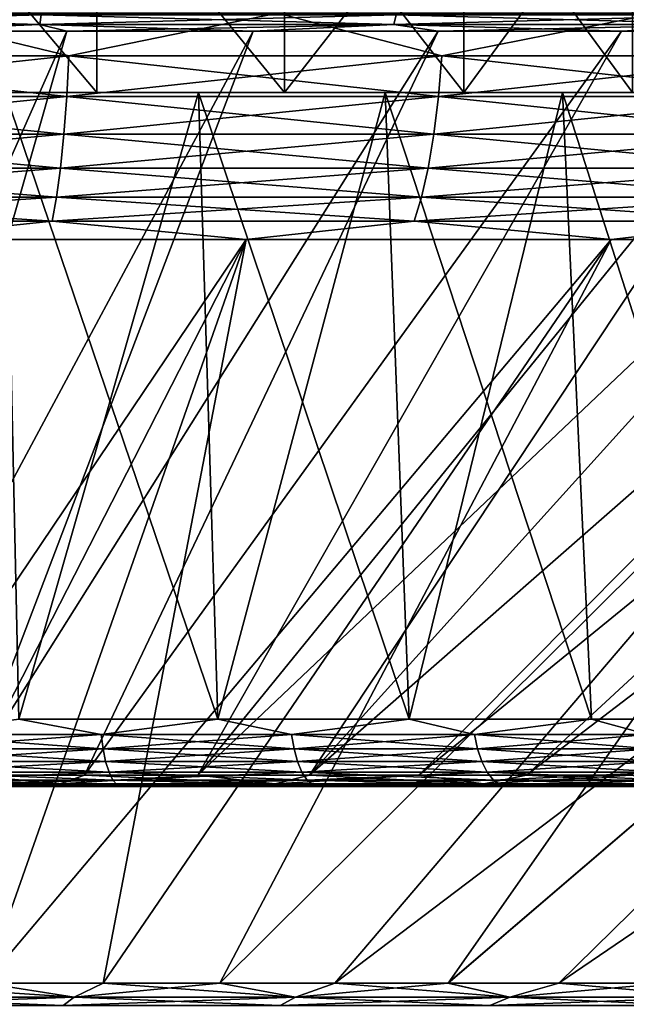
# Model space of a CAD drawing. Header units: metres. Extents: x -109 to 109, y -78 to 121.
# Tile 338 of 656: x -73 to -68.9, y 109.85 to 116.52. Entities that reach past the tile are written whole.
import ezdxf

# ---------------------------------------------------------------- set-up
doc = ezdxf.new("R2010")
doc.units = ezdxf.units.M
doc.layers.add('solid_508554_SW0001', color=7, linetype='CONTINUOUS')

msp = doc.modelspace()

# ---------------------------------------------------------------- linework, layer by layer
at = {"layer": 'solid_508554_SW0001'}
for points in [[(-73.797295, 117.584129, -44.71595), (-72.482727, 117.584129, -44.363716), (-73.797173, 116.025627, -44.715923)], [(-73.797295, 117.584129, -19.28405), (-73.797173, 116.025627, -19.284077), (-72.482788, 116.025627, -19.636263)], [(-72.482719, 117.584129, -19.636284), (-73.797295, 117.584129, -19.28405), (-72.482788, 116.025627, -19.636263)], [(-72.482727, 117.584129, -44.363716), (-72.482788, 116.025627, -44.363735), (-73.797173, 116.025627, -44.715923)], [(-72.482727, 117.584129, -44.363716), (-71.212418, 116.025627, -43.876087), (-72.482788, 116.025627, -44.363735)], [(-72.482719, 117.584129, -19.636284), (-72.482788, 116.025627, -19.636263), (-71.212418, 116.025627, -20.123913)], [(-72.482727, 117.584129, -44.363716), (-71.212265, 117.584129, -43.876022), (-71.212418, 116.025627, -43.876087)], [(-71.212265, 117.584129, -20.12398), (-72.482719, 117.584129, -19.636284), (-71.212418, 116.025627, -20.123913)], [(-70.000084, 117.584129, -43.258381), (-69.999985, 116.025627, -43.25832), (-71.212418, 116.025627, -43.876087)], [(-71.212265, 117.584129, -43.876022), (-70.000084, 117.584129, -43.258381), (-71.212418, 116.025627, -43.876087)], [(-71.212265, 117.584129, -20.12398), (-71.212418, 116.025627, -20.123913), (-69.999985, 116.025627, -20.74168)], [(-70.000084, 117.584129, -20.741621), (-71.212265, 117.584129, -20.12398), (-69.999985, 116.025627, -20.74168)], [(-70.000084, 117.584129, -43.258381), (-68.858788, 117.584129, -42.51722), (-69.999985, 116.025627, -43.25832)], [(-70.000084, 117.584129, -20.741621), (-69.999985, 116.025627, -20.74168), (-68.858772, 116.025627, -21.482794)], [(-68.858788, 117.584129, -21.482782), (-70.000084, 117.584129, -20.741621), (-68.858772, 116.025627, -21.482794)], [(-68.858788, 117.584129, -42.51722), (-68.858772, 116.025627, -42.517204), (-69.999985, 116.025627, -43.25832)], [(-75.287071, 116.486053, -1.901393), (-75.283745, 116.550484, -1.819015), (-72.859131, 116.550484, -2.01475)], [(-72.869072, 116.486053, -2.096594), (-75.287071, 116.486053, -1.901393), (-72.859131, 116.550484, -2.01475)], [(-75.287071, 116.486053, -62.098606), (-72.869072, 116.486053, -61.903408), (-75.283745, 116.550484, -62.180984)], [(-72.869072, 116.486053, -61.903408), (-72.859131, 116.550484, -61.985249), (-75.283745, 116.550484, -62.180984)], [(-75.221382, 116.274529, -63.728657), (-73.871689, 116.562782, -63.718987), (-72.672432, 116.274529, -63.522884)], [(-72.672432, 116.274529, -0.477117), (-73.871689, 116.562782, -0.281015), (-75.221382, 116.274529, -0.271345)], [(-72.672432, 116.274529, -63.522884), (-73.871689, 116.562782, -63.718987), (-71.261337, 116.562782, -63.393604)], [(-72.672432, 116.274529, -0.477117), (-71.261337, 116.562782, -0.606395), (-73.871689, 116.562782, -0.281015)], [(-72.869072, 116.486053, -2.096594), (-72.859131, 116.550484, -2.01475), (-70.45813, 116.550484, -2.404951)], [(-70.474617, 116.486053, -2.48573), (-72.869072, 116.486053, -2.096594), (-70.45813, 116.550484, -2.404951)], [(-72.869072, 116.486053, -61.903408), (-70.474617, 116.486053, -61.514271), (-72.859131, 116.550484, -61.985249)], [(-70.474617, 116.486053, -61.514271), (-70.45813, 116.550484, -61.595051), (-72.859131, 116.550484, -61.985249)], [(-72.672432, 116.274529, -63.522884), (-71.261337, 116.562782, -63.393604), (-70.1483, 116.274529, -63.112671)], [(-70.1483, 116.274529, -0.887328), (-71.261337, 116.562782, -0.606395), (-72.672432, 116.274529, -0.477117)], [(-70.1483, 116.274529, -63.112671), (-71.261337, 116.562782, -63.393604), (-68.686768, 116.562782, -62.853775)], [(-70.1483, 116.274529, -0.887328), (-68.686768, 116.562782, -1.146226), (-71.261337, 116.562782, -0.606395)], [(-70.474617, 116.486053, -2.48573), (-70.45813, 116.550484, -2.404951), (-68.096306, 116.550484, -2.987087)], [(-68.119247, 116.486053, -3.066277), (-70.474617, 116.486053, -2.48573), (-68.096306, 116.550484, -2.987087)], [(-70.474617, 116.486053, -61.514271), (-68.119247, 116.486053, -60.933723), (-70.45813, 116.550484, -61.595051)], [(-68.119247, 116.486053, -60.933723), (-68.096306, 116.550484, -61.012913), (-70.45813, 116.550484, -61.595051)], [(-70.1483, 116.274529, -63.112671), (-68.686768, 116.562782, -62.853775), (-67.665367, 116.274529, -62.500683)], [(-67.665367, 116.274529, -1.499316), (-68.686768, 116.562782, -1.146226), (-70.1483, 116.274529, -0.887328)], [(-75.287071, 116.486053, -62.098606), (-73.953346, 116.440231, -61.920906), (-72.869072, 116.486053, -61.903408)], [(-72.869072, 116.486053, -2.096594), (-75.225533, 116.440231, -1.997969), (-75.287071, 116.486053, -1.901393)], [(-72.869072, 116.486053, -2.096594), (-73.953362, 116.440231, -2.079092), (-75.225533, 116.440231, -1.997969)], [(-72.869072, 116.486053, -2.096594), (-72.685776, 116.440231, -2.214134), (-73.953362, 116.440231, -2.079092)], [(-72.869072, 116.486053, -61.903408), (-73.953346, 116.440231, -61.920906), (-72.68576, 116.440231, -61.785866)], [(-72.869072, 116.486053, -61.903408), (-72.68576, 116.440231, -61.785866), (-71.425056, 116.440231, -61.597145)], [(-72.869072, 116.486053, -61.903408), (-71.425056, 116.440231, -61.597145), (-70.474617, 116.486053, -61.514271)], [(-70.474617, 116.486053, -2.48573), (-72.685776, 116.440231, -2.214134), (-72.869072, 116.486053, -2.096594)], [(-70.474617, 116.486053, -2.48573), (-71.425072, 116.440231, -2.402851), (-72.685776, 116.440231, -2.214134)], [(-70.474617, 116.486053, -2.48573), (-70.173508, 116.440231, -2.644905), (-71.425072, 116.440231, -2.402851)], [(-70.474617, 116.486053, -61.514271), (-71.425056, 116.440231, -61.597145), (-70.173492, 116.440231, -61.355091)], [(-70.474617, 116.486053, -61.514271), (-70.173492, 116.440231, -61.355091), (-68.933334, 116.440231, -61.060139)], [(-70.474617, 116.486053, -61.514271), (-68.933334, 116.440231, -61.060139), (-68.119247, 116.486053, -60.933723)], [(-68.119247, 116.486053, -3.066277), (-70.173508, 116.440231, -2.644905), (-70.474617, 116.486053, -2.48573)], [(-68.119247, 116.486053, -3.066277), (-68.933342, 116.440231, -2.93986), (-70.173508, 116.440231, -2.644905)], [(-68.119247, 116.486053, -3.066277), (-67.70681, 116.440231, -3.287183), (-68.933342, 116.440231, -2.93986)], [(-68.119247, 116.486053, -60.933723), (-68.933334, 116.440231, -61.060139), (-67.706802, 116.440231, -60.712814)], [(-72.68576, 116.440231, -61.785866), (-74.912888, 111.404022, -48.11425), (-74.124107, 111.404022, -48.016964)], [(-72.68576, 116.440231, -61.785866), (-73.953346, 116.440231, -61.920906), (-74.912888, 111.404022, -48.11425)], [(-72.685776, 116.440231, -2.214134), (-74.124107, 111.404022, -15.983038), (-74.912888, 111.404022, -15.885752)], [(-73.953362, 116.440231, -2.079092), (-72.685776, 116.440231, -2.214134), (-74.912888, 111.404022, -15.885752)], [(-71.425056, 116.440231, -61.597145), (-74.124107, 111.404022, -48.016964), (-73.341057, 111.404022, -47.881088)], [(-71.425056, 116.440231, -61.597145), (-72.68576, 116.440231, -61.785866), (-74.124107, 111.404022, -48.016964)], [(-71.425072, 116.440231, -2.402851), (-73.341057, 111.404022, -16.11891), (-74.124107, 111.404022, -15.983038)], [(-72.685776, 116.440231, -2.214134), (-71.425072, 116.440231, -2.402851), (-74.124107, 111.404022, -15.983038)], [(-70.173492, 116.440231, -61.355091), (-73.341057, 111.404022, -47.881088), (-72.565613, 111.404022, -47.706959)], [(-70.173492, 116.440231, -61.355091), (-71.425056, 116.440231, -61.597145), (-73.341057, 111.404022, -47.881088)], [(-70.173508, 116.440231, -2.644905), (-72.565613, 111.404022, -16.293041), (-73.341057, 111.404022, -16.11891)], [(-71.425072, 116.440231, -2.402851), (-70.173508, 116.440231, -2.644905), (-73.341057, 111.404022, -16.11891)], [(-68.933334, 116.440231, -61.060139), (-72.565613, 111.404022, -47.706959), (-71.799652, 111.404022, -47.494987)], [(-68.933334, 116.440231, -61.060139), (-70.173492, 116.440231, -61.355091), (-72.565613, 111.404022, -47.706959)], [(-68.933342, 116.440231, -2.93986), (-71.799652, 111.404022, -16.505011), (-72.565613, 111.404022, -16.293041)], [(-70.173508, 116.440231, -2.644905), (-68.933342, 116.440231, -2.93986), (-72.565613, 111.404022, -16.293041)], [(-67.706802, 116.440231, -60.712814), (-71.799652, 111.404022, -47.494987), (-71.045013, 111.404022, -47.245689)], [(-67.706802, 116.440231, -60.712814), (-68.933334, 116.440231, -61.060139), (-71.799652, 111.404022, -47.494987)], [(-66.496124, 116.440231, -3.686248), (-71.045013, 111.404022, -16.754309), (-71.799652, 111.404022, -16.505011)], [(-67.70681, 116.440231, -3.287183), (-66.496124, 116.440231, -3.686248), (-71.799652, 111.404022, -16.505011)], [(-68.933342, 116.440231, -2.93986), (-67.70681, 116.440231, -3.287183), (-71.799652, 111.404022, -16.505011)], [(-65.303452, 116.440231, -59.863659), (-71.045013, 111.404022, -47.245689), (-70.303513, 111.404022, -46.959663)], [(-66.496117, 116.440231, -60.313751), (-67.706802, 116.440231, -60.712814), (-71.045013, 111.404022, -47.245689)], [(-65.303452, 116.440231, -59.863659), (-66.496117, 116.440231, -60.313751), (-71.045013, 111.404022, -47.245689)], [(-65.303467, 116.440231, -4.136335), (-70.30352, 111.404022, -17.040337), (-71.045013, 111.404022, -16.754309)], [(-66.496124, 116.440231, -3.686248), (-65.303467, 116.440231, -4.136335), (-71.045013, 111.404022, -16.754309)], [(-64.130997, 116.440231, -4.636634), (-69.576942, 111.404022, -17.362404), (-70.30352, 111.404022, -17.040337)], [(-65.303467, 116.440231, -4.136335), (-64.130997, 116.440231, -4.636634), (-70.30352, 111.404022, -17.040337)], [(-64.130966, 116.440231, -59.363354), (-70.303513, 111.404022, -46.959663), (-69.576942, 111.404022, -46.637596)], [(-64.130966, 116.440231, -59.363354), (-65.303452, 116.440231, -59.863659), (-70.303513, 111.404022, -46.959663)], [(-62.980778, 116.440231, -58.81374), (-69.576942, 111.404022, -46.637596), (-68.867043, 111.404022, -46.280262)], [(-62.980778, 116.440231, -58.81374), (-64.130966, 116.440231, -59.363354), (-69.576942, 111.404022, -46.637596)], [(-62.980804, 116.440231, -5.186244), (-68.867043, 111.404022, -17.719736), (-69.576942, 111.404022, -17.362404)], [(-64.130997, 116.440231, -4.636634), (-62.980804, 116.440231, -5.186244), (-69.576942, 111.404022, -17.362404)], [(-75.221382, 116.274529, -0.271345), (-75.226051, 115.998726, -0.387292), (-72.686417, 115.998726, -0.592312)], [(-72.672432, 116.274529, -63.522884), (-72.686417, 115.998726, -63.407688), (-75.226051, 115.998726, -63.612709)], [(-75.221382, 116.274529, -63.728657), (-72.672432, 116.274529, -63.522884), (-75.226051, 115.998726, -63.612709)], [(-72.672432, 116.274529, -0.477117), (-75.221382, 116.274529, -0.271345), (-72.686417, 115.998726, -0.592312)], [(-72.672432, 116.274529, -0.477117), (-72.686417, 115.998726, -0.592312), (-70.171516, 115.998726, -1.001024)], [(-70.1483, 116.274529, -63.112671), (-70.171516, 115.998726, -62.998978), (-72.686417, 115.998726, -63.407688)], [(-72.672432, 116.274529, -63.522884), (-70.1483, 116.274529, -63.112671), (-72.686417, 115.998726, -63.407688)], [(-70.1483, 116.274529, -0.887328), (-72.672432, 116.274529, -0.477117), (-70.171516, 115.998726, -1.001024)], [(-70.1483, 116.274529, -0.887328), (-70.171516, 115.998726, -1.001024), (-67.697655, 115.998726, -1.610776)], [(-67.665367, 116.274529, -62.500683), (-67.697655, 115.998726, -62.389225), (-70.171516, 115.998726, -62.998978)], [(-70.1483, 116.274529, -63.112671), (-67.665367, 116.274529, -62.500683), (-70.171516, 115.998726, -62.998978)], [(-67.665367, 116.274529, -1.499316), (-70.1483, 116.274529, -0.887328), (-67.697655, 115.998726, -1.610776)], [(-75.226051, 115.998726, -0.387292), (-75.23233, 115.743324, -0.543055), (-72.705208, 115.743324, -0.747065)], [(-72.686417, 115.998726, -63.407688), (-72.705208, 115.743324, -63.252934), (-75.23233, 115.743324, -63.456944)], [(-75.226051, 115.998726, -63.612709), (-72.686417, 115.998726, -63.407688), (-75.23233, 115.743324, -63.456944)], [(-72.686417, 115.998726, -0.592312), (-75.226051, 115.998726, -0.387292), (-72.705208, 115.743324, -0.747065)], [(-71.794067, 116.025627, -19.293442), (-73.797173, 116.025627, -19.284077), (-75.141151, 116.025627, -19.071213)], [(-73.103554, 116.025627, -18.882582), (-71.794067, 116.025627, -19.293442), (-75.141151, 116.025627, -19.071213)], [(-71.794067, 116.025627, -44.706558), (-73.797173, 116.025627, -44.715923), (-72.482788, 116.025627, -44.363735)], [(-71.794067, 116.025627, -44.706558), (-73.103554, 116.025627, -45.11742), (-73.797173, 116.025627, -44.715923)], [(-71.794067, 116.025627, -19.293442), (-72.482788, 116.025627, -19.636263), (-73.797173, 116.025627, -19.284077)], [(-71.66507, 111.782051, -18.945305), (-71.794067, 116.025627, -19.293442), (-73.103554, 116.025627, -18.882582)], [(-73.010597, 111.782051, -18.523142), (-71.66507, 111.782051, -18.945305), (-73.103554, 116.025627, -18.882582)], [(-73.010597, 111.782051, -45.476856), (-73.103554, 116.025627, -45.11742), (-71.794067, 116.025627, -44.706558)], [(-71.66507, 111.782051, -45.054695), (-73.010597, 111.782051, -45.476856), (-71.794067, 116.025627, -44.706558)], [(-72.686417, 115.998726, -0.592312), (-72.705208, 115.743324, -0.747065), (-70.202698, 115.743324, -1.153763)], [(-70.171516, 115.998726, -62.998978), (-70.202698, 115.743324, -62.846237), (-72.705208, 115.743324, -63.252934)], [(-72.686417, 115.998726, -63.407688), (-70.171516, 115.998726, -62.998978), (-72.705208, 115.743324, -63.252934)], [(-70.171516, 115.998726, -1.001024), (-72.686417, 115.998726, -0.592312), (-70.202698, 115.743324, -1.153763)], [(-70.532791, 116.025627, -44.165314), (-72.482788, 116.025627, -44.363735), (-71.212418, 116.025627, -43.876087)], [(-70.532791, 116.025627, -44.165314), (-71.794067, 116.025627, -44.706558), (-72.482788, 116.025627, -44.363735)], [(-70.532791, 116.025627, -19.834686), (-71.212418, 116.025627, -20.123913), (-72.482788, 116.025627, -19.636263)], [(-71.794067, 116.025627, -19.293442), (-70.532791, 116.025627, -19.834686), (-72.482788, 116.025627, -19.636263)], [(-70.369156, 111.782051, -19.501425), (-70.532791, 116.025627, -19.834686), (-71.794067, 116.025627, -19.293442)], [(-71.66507, 111.782051, -18.945305), (-70.369156, 111.782051, -19.501425), (-71.794067, 116.025627, -19.293442)], [(-71.66507, 111.782051, -45.054695), (-71.794067, 116.025627, -44.706558), (-70.532791, 116.025627, -44.165314)], [(-70.369156, 111.782051, -44.498573), (-71.66507, 111.782051, -45.054695), (-70.532791, 116.025627, -44.165314)], [(-69.332489, 116.025627, -43.4991), (-71.212418, 116.025627, -43.876087), (-69.999985, 116.025627, -43.25832)], [(-69.332489, 116.025627, -43.4991), (-70.532791, 116.025627, -44.165314), (-71.212418, 116.025627, -43.876087)], [(-69.332489, 116.025627, -20.500898), (-69.999985, 116.025627, -20.74168), (-71.212418, 116.025627, -20.123913)], [(-70.532791, 116.025627, -19.834686), (-69.332489, 116.025627, -20.500898), (-71.212418, 116.025627, -20.123913)], [(-69.136154, 111.782051, -20.185799), (-69.332489, 116.025627, -20.500898), (-70.532791, 116.025627, -19.834686)], [(-70.369156, 111.782051, -19.501425), (-69.136154, 111.782051, -20.185799), (-70.532791, 116.025627, -19.834686)], [(-70.369156, 111.782051, -44.498573), (-70.532791, 116.025627, -44.165314), (-69.332489, 116.025627, -43.4991)], [(-69.136154, 111.782051, -43.814201), (-70.369156, 111.782051, -44.498573), (-69.332489, 116.025627, -43.4991)], [(-70.171516, 115.998726, -1.001024), (-70.202698, 115.743324, -1.153763), (-67.741028, 115.743324, -1.76051)], [(-67.697655, 115.998726, -62.389225), (-67.741028, 115.743324, -62.239491), (-70.202698, 115.743324, -62.846237)], [(-70.171516, 115.998726, -62.998978), (-67.697655, 115.998726, -62.389225), (-70.202698, 115.743324, -62.846237)], [(-67.697655, 115.998726, -1.610776), (-70.171516, 115.998726, -1.001024), (-67.741028, 115.743324, -1.76051)], [(-68.205917, 116.025627, -42.71497), (-69.999985, 116.025627, -43.25832), (-68.858772, 116.025627, -42.517204)], [(-68.205917, 116.025627, -42.71497), (-69.332489, 116.025627, -43.4991), (-69.999985, 116.025627, -43.25832)], [(-68.205917, 116.025627, -21.285028), (-68.858772, 116.025627, -21.482794), (-69.999985, 116.025627, -20.74168)], [(-69.332489, 116.025627, -20.500898), (-68.205917, 116.025627, -21.285028), (-69.999985, 116.025627, -20.74168)], [(-67.978706, 111.782051, -20.991402), (-68.205917, 116.025627, -21.285028), (-69.332489, 116.025627, -20.500898)], [(-69.136154, 111.782051, -20.185799), (-67.978706, 111.782051, -20.991402), (-69.332489, 116.025627, -20.500898)], [(-67.978706, 111.782051, -43.008598), (-69.332489, 116.025627, -43.4991), (-68.205917, 116.025627, -42.71497)], [(-67.978706, 111.782051, -43.008598), (-69.136154, 111.782051, -43.814201), (-69.332489, 116.025627, -43.4991)], [(-75.23233, 115.743324, -0.543055), (-75.240067, 115.514038, -0.735147), (-72.728378, 115.514038, -0.937912)], [(-72.705208, 115.743324, -63.252934), (-72.728378, 115.514038, -63.062088), (-75.240067, 115.514038, -63.264854)], [(-75.23233, 115.743324, -63.456944), (-72.705208, 115.743324, -63.252934), (-75.240067, 115.514038, -63.264854)], [(-72.705208, 115.743324, -0.747065), (-75.23233, 115.743324, -0.543055), (-72.728378, 115.514038, -0.937912)], [(-72.705208, 115.743324, -0.747065), (-72.728378, 115.514038, -0.937912), (-70.24115, 115.514038, -1.342126)], [(-70.202698, 115.743324, -62.846237), (-70.24115, 115.514038, -62.657875), (-72.728378, 115.514038, -63.062088)], [(-72.705208, 115.743324, -63.252934), (-70.202698, 115.743324, -62.846237), (-72.728378, 115.514038, -63.062088)], [(-70.202698, 115.743324, -1.153763), (-72.705208, 115.743324, -0.747065), (-70.24115, 115.514038, -1.342126)], [(-70.202698, 115.743324, -1.153763), (-70.24115, 115.514038, -1.342126), (-67.79451, 115.514038, -1.945168)], [(-67.741028, 115.743324, -62.239491), (-67.79451, 115.514038, -62.054832), (-70.24115, 115.514038, -62.657875)], [(-70.202698, 115.743324, -62.846237), (-67.741028, 115.743324, -62.239491), (-70.24115, 115.514038, -62.657875)], [(-67.741028, 115.743324, -1.76051), (-70.202698, 115.743324, -1.153763), (-67.79451, 115.514038, -1.945168)], [(-75.240067, 115.514038, -0.735147), (-75.2491, 115.315994, -0.95927), (-72.755417, 115.315994, -1.160581)], [(-72.728378, 115.514038, -63.062088), (-72.755417, 115.315994, -62.83942), (-75.2491, 115.315994, -63.04073)], [(-75.240067, 115.514038, -63.264854), (-72.728378, 115.514038, -63.062088), (-75.2491, 115.315994, -63.04073)], [(-72.728378, 115.514038, -0.937912), (-75.240067, 115.514038, -0.735147), (-72.755417, 115.315994, -1.160581)], [(-72.728378, 115.514038, -0.937912), (-72.755417, 115.315994, -1.160581), (-70.286018, 115.315994, -1.561897)], [(-70.24115, 115.514038, -62.657875), (-70.286018, 115.315994, -62.438103), (-72.755417, 115.315994, -62.83942)], [(-72.728378, 115.514038, -63.062088), (-70.24115, 115.514038, -62.657875), (-72.755417, 115.315994, -62.83942)], [(-70.24115, 115.514038, -1.342126), (-72.728378, 115.514038, -0.937912), (-70.286018, 115.315994, -1.561897)], [(-70.24115, 115.514038, -1.342126), (-70.286018, 115.315994, -1.561897), (-67.856918, 115.315994, -2.160616)], [(-67.79451, 115.514038, -62.054832), (-67.856918, 115.315994, -61.839382), (-70.286018, 115.315994, -62.438103)], [(-70.24115, 115.514038, -62.657875), (-67.79451, 115.514038, -62.054832), (-70.286018, 115.315994, -62.438103)], [(-67.79451, 115.514038, -1.945168), (-70.24115, 115.514038, -1.342126), (-67.856918, 115.315994, -2.160616)], [(-75.2491, 115.315994, -0.95927), (-75.259224, 115.153641, -1.210405), (-72.785713, 115.153641, -1.410087)], [(-72.755417, 115.315994, -62.83942), (-72.785713, 115.153641, -62.589912), (-75.259224, 115.153641, -62.789597)], [(-75.2491, 115.315994, -63.04073), (-72.755417, 115.315994, -62.83942), (-75.259224, 115.153641, -62.789597)], [(-72.755417, 115.315994, -1.160581), (-75.2491, 115.315994, -0.95927), (-72.785713, 115.153641, -1.410087)], [(-72.755417, 115.315994, -1.160581), (-72.785713, 115.153641, -1.410087), (-70.336288, 115.153641, -1.808157)], [(-70.286018, 115.315994, -62.438103), (-70.336288, 115.153641, -62.191841), (-72.785713, 115.153641, -62.589912)], [(-72.755417, 115.315994, -62.83942), (-70.286018, 115.315994, -62.438103), (-72.785713, 115.153641, -62.589912)], [(-70.286018, 115.315994, -1.561897), (-72.755417, 115.315994, -1.160581), (-70.336288, 115.153641, -1.808157)], [(-70.286018, 115.315994, -1.561897), (-70.336288, 115.153641, -1.808157), (-67.926842, 115.153641, -2.402032)], [(-67.856918, 115.315994, -61.839382), (-67.926842, 115.153641, -61.597969), (-70.336288, 115.153641, -62.191841)], [(-70.286018, 115.315994, -62.438103), (-67.856918, 115.315994, -61.839382), (-70.336288, 115.153641, -62.191841)], [(-67.856918, 115.315994, -2.160616), (-70.286018, 115.315994, -1.561897), (-67.926842, 115.153641, -2.402032)], [(-75.259224, 115.153641, -62.789597), (-72.785713, 115.153641, -62.589912), (-73.977852, 115.030693, -62.437801)], [(-72.785713, 115.153641, -1.410087), (-75.259224, 115.153641, -1.210405), (-73.977837, 115.030693, -1.5622)], [(-72.785713, 115.153641, -62.589912), (-71.472939, 115.030693, -62.125565), (-73.977852, 115.030693, -62.437801)], [(-72.785713, 115.153641, -1.410087), (-73.977837, 115.030693, -1.5622), (-71.472916, 115.030693, -1.874439)], [(-72.785713, 115.153641, -62.589912), (-70.336288, 115.153641, -62.191841), (-71.472939, 115.030693, -62.125565)], [(-70.336288, 115.153641, -1.808157), (-72.785713, 115.153641, -1.410087), (-71.472916, 115.030693, -1.874439)], [(-70.336288, 115.153641, -62.191841), (-69.00235, 115.030693, -61.607536), (-71.472939, 115.030693, -62.125565)], [(-70.336288, 115.153641, -1.808157), (-71.472916, 115.030693, -1.874439), (-69.002335, 115.030693, -2.392467)], [(-70.336288, 115.153641, -62.191841), (-67.926842, 115.153641, -61.597969), (-69.00235, 115.030693, -61.607536)], [(-67.926842, 115.153641, -2.402032), (-70.336288, 115.153641, -1.808157), (-69.002335, 115.030693, -2.392467)], [(-67.926842, 115.153641, -61.597969), (-66.582985, 115.030693, -60.887257), (-69.00235, 115.030693, -61.607536)], [(-67.926842, 115.153641, -2.402032), (-69.002335, 115.030693, -2.392467), (-66.582962, 115.030693, -3.112747)], [(-71.472939, 115.030693, -62.125565), (-74.048836, 109.994484, -48.524441), (-74.86261, 109.994484, -48.624809)], [(-73.977852, 115.030693, -62.437801), (-71.472939, 115.030693, -62.125565), (-74.86261, 109.994484, -48.624809)], [(-71.472939, 115.030693, -62.125565), (-73.240974, 109.994484, -48.384262), (-74.048836, 109.994484, -48.524441)], [(-71.472916, 115.030693, -1.874439), (-74.048828, 109.994484, -15.47556), (-73.240967, 109.994484, -15.615738)], [(-71.472916, 115.030693, -1.874439), (-73.977837, 115.030693, -1.5622), (-74.048828, 109.994484, -15.47556)], [(-69.00235, 115.030693, -61.607536), (-72.440964, 109.994484, -48.204617), (-73.240974, 109.994484, -48.384262)], [(-71.472939, 115.030693, -62.125565), (-69.00235, 115.030693, -61.607536), (-73.240974, 109.994484, -48.384262)], [(-71.472916, 115.030693, -1.874439), (-73.240967, 109.994484, -15.615738), (-72.440956, 109.994484, -15.795386)], [(-69.00235, 115.030693, -61.607536), (-71.650734, 109.994484, -47.985931), (-72.440964, 109.994484, -48.204617)], [(-69.002335, 115.030693, -2.392467), (-72.440956, 109.994484, -15.795386), (-71.650726, 109.994484, -16.014072)], [(-69.002335, 115.030693, -2.392467), (-71.472916, 115.030693, -1.874439), (-72.440956, 109.994484, -15.795386)], [(-66.582985, 115.030693, -60.887257), (-70.872185, 109.994484, -47.728733), (-71.650734, 109.994484, -47.985931)], [(-69.00235, 115.030693, -61.607536), (-66.582985, 115.030693, -60.887257), (-71.650734, 109.994484, -47.985931)], [(-66.582962, 115.030693, -3.112747), (-71.650726, 109.994484, -16.014072), (-70.872177, 109.994484, -16.271271)], [(-66.582962, 115.030693, -3.112747), (-69.002335, 115.030693, -2.392467), (-71.650726, 109.994484, -16.014072)], [(-64.231361, 115.030693, -59.969654), (-70.107193, 109.994484, -47.433643), (-70.872185, 109.994484, -47.728733)], [(-66.582985, 115.030693, -60.887257), (-64.231361, 115.030693, -59.969654), (-70.872185, 109.994484, -47.728733)], [(-66.582962, 115.030693, -3.112747), (-70.872177, 109.994484, -16.271271), (-70.107185, 109.994484, -16.56636)], [(-64.231361, 115.030693, -59.969654), (-69.357597, 109.994484, -47.101372), (-70.107193, 109.994484, -47.433643)], [(-64.231346, 115.030693, -4.030354), (-70.107185, 109.994484, -16.56636), (-69.35759, 109.994484, -16.89863)], [(-64.231346, 115.030693, -4.030354), (-66.582962, 115.030693, -3.112747), (-70.107185, 109.994484, -16.56636)], [(-61.963551, 115.030693, -58.860985), (-68.625214, 109.994484, -46.732723), (-69.357597, 109.994484, -47.101372)], [(-64.231361, 115.030693, -59.969654), (-61.963551, 115.030693, -58.860985), (-69.357597, 109.994484, -47.101372)], [(-64.231346, 115.030693, -4.030354), (-69.35759, 109.994484, -16.89863), (-68.625206, 109.994484, -17.267282)], [(-73.780136, 111.678246, -45.673691), (-73.010597, 111.782051, -45.476856), (-72.452972, 111.678246, -45.341255)], [(-72.452972, 111.678246, -18.658743), (-73.010597, 111.782051, -18.523142), (-73.780136, 111.678246, -18.326307)], [(-72.452972, 111.678246, -45.341255), (-73.010597, 111.782051, -45.476856), (-71.66507, 111.782051, -45.054695)], [(-72.452972, 111.678246, -18.658743), (-71.66507, 111.782051, -18.945305), (-73.010597, 111.782051, -18.523142)], [(-72.452972, 111.678246, -45.341255), (-71.66507, 111.782051, -45.054695), (-71.164787, 111.678246, -44.880337)], [(-71.164787, 111.678246, -19.119663), (-71.66507, 111.782051, -18.945305), (-72.452972, 111.678246, -18.658743)], [(-71.164787, 111.678246, -44.880337), (-71.66507, 111.782051, -45.054695), (-70.369156, 111.782051, -44.498573)], [(-71.164787, 111.678246, -19.119663), (-70.369156, 111.782051, -19.501425), (-71.66507, 111.782051, -18.945305)], [(-71.164787, 111.678246, -44.880337), (-70.369156, 111.782051, -44.498573), (-69.927986, 111.678246, -44.295372)], [(-69.927986, 111.678246, -19.704628), (-70.369156, 111.782051, -19.501425), (-71.164787, 111.678246, -19.119663)], [(-69.927986, 111.678246, -44.295372), (-70.369156, 111.782051, -44.498573), (-69.136154, 111.782051, -43.814201)], [(-69.927986, 111.678246, -19.704628), (-69.136154, 111.782051, -20.185799), (-70.369156, 111.782051, -19.501425)], [(-69.927986, 111.678246, -44.295372), (-69.136154, 111.782051, -43.814201), (-68.754478, 111.678246, -43.591995)], [(-68.754478, 111.678246, -20.408003), (-69.136154, 111.782051, -20.185799), (-69.927986, 111.678246, -19.704628)], [(-68.754478, 111.678246, -43.591995), (-69.136154, 111.782051, -43.814201), (-67.978706, 111.782051, -43.008598)], [(-68.754478, 111.678246, -20.408003), (-67.978706, 111.782051, -20.991402), (-69.136154, 111.782051, -20.185799)], [(-73.780136, 111.678246, -18.326307), (-73.771988, 111.580948, -18.285368), (-72.440857, 111.580948, -18.618799)], [(-72.452972, 111.678246, -18.658743), (-73.780136, 111.678246, -18.326307), (-72.440857, 111.580948, -18.618799)], [(-73.780136, 111.678246, -45.673691), (-72.452972, 111.678246, -45.341255), (-73.771988, 111.580948, -45.714634)], [(-72.452972, 111.678246, -45.341255), (-72.440857, 111.580948, -45.381203), (-73.771988, 111.580948, -45.714634)], [(-72.452972, 111.678246, -18.658743), (-72.440857, 111.580948, -18.618799), (-71.148819, 111.580948, -19.081099)], [(-71.164787, 111.678246, -19.119663), (-72.452972, 111.678246, -18.658743), (-71.148819, 111.580948, -19.081099)], [(-72.452972, 111.678246, -45.341255), (-71.164787, 111.678246, -44.880337), (-72.440857, 111.580948, -45.381203)], [(-71.164787, 111.678246, -44.880337), (-71.148819, 111.580948, -44.918903), (-72.440857, 111.580948, -45.381203)], [(-71.164787, 111.678246, -19.119663), (-71.148819, 111.580948, -19.081099), (-69.90831, 111.580948, -19.667814)], [(-69.927986, 111.678246, -19.704628), (-71.164787, 111.678246, -19.119663), (-69.90831, 111.580948, -19.667814)], [(-71.164787, 111.678246, -44.880337), (-69.927986, 111.678246, -44.295372), (-71.148819, 111.580948, -44.918903)], [(-69.927986, 111.678246, -44.295372), (-69.90831, 111.580948, -44.332188), (-71.148819, 111.580948, -44.918903)], [(-69.927986, 111.678246, -19.704628), (-69.90831, 111.580948, -19.667814), (-68.731285, 111.580948, -20.373295)], [(-68.754478, 111.678246, -20.408003), (-69.927986, 111.678246, -19.704628), (-68.731285, 111.580948, -20.373295)], [(-69.927986, 111.678246, -44.295372), (-68.754478, 111.678246, -43.591995), (-69.90831, 111.580948, -44.332188)], [(-68.754478, 111.678246, -43.591995), (-68.731285, 111.580948, -43.626705), (-69.90831, 111.580948, -44.332188)], [(-73.771988, 111.580948, -18.285368), (-73.760033, 111.494621, -18.225252), (-72.423065, 111.494621, -18.560144)], [(-72.440857, 111.580948, -18.618799), (-73.771988, 111.580948, -18.285368), (-72.423065, 111.494621, -18.560144)], [(-73.771988, 111.580948, -45.714634), (-72.440857, 111.580948, -45.381203), (-73.760033, 111.494621, -45.77475)], [(-72.440857, 111.580948, -45.381203), (-72.423065, 111.494621, -45.439857), (-73.760033, 111.494621, -45.77475)], [(-72.440857, 111.580948, -18.618799), (-72.423065, 111.494621, -18.560144), (-71.125359, 111.494621, -19.024471)], [(-71.148819, 111.580948, -19.081099), (-72.440857, 111.580948, -18.618799), (-71.125359, 111.494621, -19.024471)], [(-72.440857, 111.580948, -45.381203), (-71.148819, 111.580948, -44.918903), (-72.423065, 111.494621, -45.439857)], [(-71.148819, 111.580948, -44.918903), (-71.125359, 111.494621, -44.975529), (-72.423065, 111.494621, -45.439857)], [(-71.148819, 111.580948, -19.081099), (-71.125359, 111.494621, -19.024471), (-69.879417, 111.494621, -19.613758)], [(-69.90831, 111.580948, -19.667814), (-71.148819, 111.580948, -19.081099), (-69.879417, 111.494621, -19.613758)], [(-71.148819, 111.580948, -44.918903), (-69.90831, 111.580948, -44.332188), (-71.125359, 111.494621, -44.975529)], [(-69.90831, 111.580948, -44.332188), (-69.879417, 111.494621, -44.386242), (-71.125359, 111.494621, -44.975529)], [(-69.90831, 111.580948, -19.667814), (-69.879417, 111.494621, -19.613758), (-68.697235, 111.494621, -20.322332)], [(-68.731285, 111.580948, -20.373295), (-69.90831, 111.580948, -19.667814), (-68.697235, 111.494621, -20.322332)], [(-69.90831, 111.580948, -44.332188), (-68.731285, 111.580948, -43.626705), (-69.879417, 111.494621, -44.386242)], [(-68.731285, 111.580948, -43.626705), (-68.697235, 111.494621, -43.67767), (-69.879417, 111.494621, -44.386242)], [(-73.760033, 111.494621, -18.225252), (-73.744797, 111.423141, -18.148655), (-72.400391, 111.423141, -18.485411)], [(-72.423065, 111.494621, -18.560144), (-73.760033, 111.494621, -18.225252), (-72.400391, 111.423141, -18.485411)], [(-73.760033, 111.494621, -45.77475), (-72.423065, 111.494621, -45.439857), (-73.744797, 111.423141, -45.851345)], [(-72.423065, 111.494621, -45.439857), (-72.400391, 111.423141, -45.514587), (-73.744797, 111.423141, -45.851345)], [(-72.423065, 111.494621, -18.560144), (-72.400391, 111.423141, -18.485411), (-71.095474, 111.423141, -18.952318)], [(-71.125359, 111.494621, -19.024471), (-72.423065, 111.494621, -18.560144), (-71.095474, 111.423141, -18.952318)], [(-72.423065, 111.494621, -45.439857), (-71.125359, 111.494621, -44.975529), (-72.400391, 111.423141, -45.514587)], [(-71.125359, 111.494621, -44.975529), (-71.095474, 111.423141, -45.04768), (-72.400391, 111.423141, -45.514587)], [(-71.125359, 111.494621, -19.024471), (-71.095474, 111.423141, -18.952318), (-69.842598, 111.423141, -19.544884)], [(-69.879417, 111.494621, -19.613758), (-71.125359, 111.494621, -19.024471), (-69.842598, 111.423141, -19.544884)], [(-71.125359, 111.494621, -44.975529), (-69.879417, 111.494621, -44.386242), (-71.095474, 111.423141, -45.04768)], [(-69.879417, 111.494621, -44.386242), (-69.842598, 111.423141, -44.455116), (-71.095474, 111.423141, -45.04768)], [(-69.879417, 111.494621, -19.613758), (-69.842598, 111.423141, -19.544884), (-68.653847, 111.423141, -20.257397)], [(-68.697235, 111.494621, -20.322332), (-69.879417, 111.494621, -19.613758), (-68.653847, 111.423141, -20.257397)], [(-69.879417, 111.494621, -44.386242), (-68.697235, 111.494621, -43.67767), (-69.842598, 111.423141, -44.455116)], [(-68.697235, 111.494621, -43.67767), (-68.653847, 111.423141, -43.742603), (-69.842598, 111.423141, -44.455116)], [(-74.226761, 111.345375, -47.810749), (-72.734146, 111.345375, -47.523071), (-74.124107, 111.404022, -48.016964)], [(-72.734146, 111.345375, -16.476929), (-74.226761, 111.345375, -16.189251), (-73.341057, 111.404022, -16.11891)], [(-72.734146, 111.345375, -47.523071), (-73.341057, 111.404022, -47.881088), (-74.124107, 111.404022, -48.016964)], [(-73.744797, 111.423141, -18.148655), (-73.726967, 111.369698, -18.059015), (-72.373863, 111.369698, -18.397949)], [(-72.400391, 111.423141, -18.485411), (-73.744797, 111.423141, -18.148655), (-72.373863, 111.369698, -18.397949)], [(-73.744797, 111.423141, -45.851345), (-72.400391, 111.423141, -45.514587), (-73.726967, 111.369698, -45.940987)], [(-72.400391, 111.423141, -45.514587), (-72.373863, 111.369698, -45.602051), (-73.726967, 111.369698, -45.940987)], [(-72.734146, 111.345375, -47.523071), (-72.565613, 111.404022, -47.706959), (-73.341057, 111.404022, -47.881088)], [(-72.734146, 111.345375, -16.476929), (-73.341057, 111.404022, -16.11891), (-72.565613, 111.404022, -16.293041)], [(-72.734146, 111.345375, -47.523071), (-71.275635, 111.345375, -47.094814), (-72.565613, 111.404022, -47.706959)], [(-72.734146, 111.345375, -16.476929), (-72.565613, 111.404022, -16.293041), (-71.799652, 111.404022, -16.505011)], [(-71.275635, 111.345375, -16.905186), (-72.734146, 111.345375, -16.476929), (-71.799652, 111.404022, -16.505011)], [(-71.275635, 111.345375, -47.094814), (-71.799652, 111.404022, -47.494987), (-72.565613, 111.404022, -47.706959)], [(-72.400391, 111.423141, -18.485411), (-72.373863, 111.369698, -18.397949), (-71.060501, 111.369698, -18.86788)], [(-71.095474, 111.423141, -18.952318), (-72.400391, 111.423141, -18.485411), (-71.060501, 111.369698, -18.86788)], [(-72.400391, 111.423141, -45.514587), (-71.095474, 111.423141, -45.04768), (-72.373863, 111.369698, -45.602051)], [(-71.095474, 111.423141, -45.04768), (-71.060501, 111.369698, -45.132122), (-72.373863, 111.369698, -45.602051)], [(-71.275635, 111.345375, -47.094814), (-71.045013, 111.404022, -47.245689), (-71.799652, 111.404022, -47.494987)], [(-71.275635, 111.345375, -16.905186), (-71.799652, 111.404022, -16.505011), (-71.045013, 111.404022, -16.754309)], [(-71.275635, 111.345375, -47.094814), (-69.864433, 111.345375, -46.529858), (-71.045013, 111.404022, -47.245689)], [(-71.275635, 111.345375, -16.905186), (-71.045013, 111.404022, -16.754309), (-70.30352, 111.404022, -17.040337)], [(-69.864433, 111.345375, -17.470144), (-71.275635, 111.345375, -16.905186), (-70.30352, 111.404022, -17.040337)], [(-71.095474, 111.423141, -18.952318), (-71.060501, 111.369698, -18.86788), (-69.799515, 111.369698, -19.464279)], [(-69.842598, 111.423141, -19.544884), (-71.095474, 111.423141, -18.952318), (-69.799515, 111.369698, -19.464279)], [(-71.095474, 111.423141, -45.04768), (-69.842598, 111.423141, -44.455116), (-71.060501, 111.369698, -45.132122)], [(-69.842598, 111.423141, -44.455116), (-69.799515, 111.369698, -44.535721), (-71.060501, 111.369698, -45.132122)], [(-69.864433, 111.345375, -46.529858), (-70.303513, 111.404022, -46.959663), (-71.045013, 111.404022, -47.245689)], [(-69.864433, 111.345375, -17.470144), (-70.30352, 111.404022, -17.040337), (-69.576942, 111.404022, -17.362404)], [(-69.864433, 111.345375, -46.529858), (-69.576942, 111.404022, -46.637596), (-70.303513, 111.404022, -46.959663)], [(-69.864433, 111.345375, -46.529858), (-68.513336, 111.345375, -45.833313), (-69.576942, 111.404022, -46.637596)], [(-69.864433, 111.345375, -17.470144), (-69.576942, 111.404022, -17.362404), (-68.867043, 111.404022, -17.719736)], [(-68.513336, 111.345375, -18.166687), (-69.864433, 111.345375, -17.470144), (-68.867043, 111.404022, -17.719736)], [(-69.842598, 111.423141, -19.544884), (-69.799515, 111.369698, -19.464279), (-68.603065, 111.369698, -20.181404)], [(-68.653847, 111.423141, -20.257397), (-69.842598, 111.423141, -19.544884), (-68.603065, 111.369698, -20.181404)], [(-69.842598, 111.423141, -44.455116), (-68.653847, 111.423141, -43.742603), (-69.799515, 111.369698, -44.535721)], [(-68.653847, 111.423141, -43.742603), (-68.603065, 111.369698, -43.818596), (-69.799515, 111.369698, -44.535721)], [(-68.513336, 111.345375, -45.833313), (-68.867043, 111.404022, -46.280262), (-69.576942, 111.404022, -46.637596)], [(-73.707336, 111.3367, -46.039654), (-72.883774, 111.325623, -45.958542), (-74.315315, 111.325623, -46.252899)], [(-73.707336, 111.3367, -17.960348), (-74.315292, 111.325623, -17.747105), (-72.883751, 111.325623, -18.041464)], [(-72.734146, 111.345375, -16.476929), (-73.429298, 111.325623, -16.554697), (-74.226761, 111.345375, -16.189251)], [(-74.226761, 111.345375, -47.810749), (-73.429283, 111.325623, -47.445301), (-72.734146, 111.345375, -47.523071)], [(-73.726967, 111.369698, -18.059015), (-73.707336, 111.3367, -17.960348), (-72.344658, 111.3367, -18.301682)], [(-72.373863, 111.369698, -18.397949), (-73.726967, 111.369698, -18.059015), (-72.344658, 111.3367, -18.301682)], [(-73.726967, 111.369698, -45.940987), (-72.373863, 111.369698, -45.602051), (-73.707336, 111.3367, -46.039654)], [(-72.373863, 111.369698, -45.602051), (-72.344658, 111.3367, -45.698318), (-73.707336, 111.3367, -46.039654)], [(-73.707336, 111.3367, -46.039654), (-72.344658, 111.3367, -45.698318), (-72.883774, 111.325623, -45.958542)], [(-72.344658, 111.3367, -18.301682), (-73.707336, 111.3367, -17.960348), (-72.883751, 111.325623, -18.041464)], [(-72.734146, 111.345375, -16.476929), (-71.930916, 111.325623, -16.929827), (-73.429298, 111.325623, -16.554697)], [(-72.734146, 111.345375, -47.523071), (-73.429283, 111.325623, -47.445301), (-71.930901, 111.325623, -47.070168)], [(-72.344658, 111.3367, -45.698318), (-71.489372, 111.325623, -45.520782), (-72.883774, 111.325623, -45.958542)], [(-72.344658, 111.3367, -18.301682), (-72.883751, 111.325623, -18.041464), (-71.489349, 111.325623, -18.479225)], [(-71.275635, 111.345375, -16.905186), (-71.930916, 111.325623, -16.929827), (-72.734146, 111.345375, -16.476929)], [(-72.734146, 111.345375, -47.523071), (-71.930901, 111.325623, -47.070168), (-71.275635, 111.345375, -47.094814)], [(-72.373863, 111.369698, -18.397949), (-72.344658, 111.3367, -18.301682), (-71.022003, 111.3367, -18.774937)], [(-71.060501, 111.369698, -18.86788), (-72.373863, 111.369698, -18.397949), (-71.022003, 111.3367, -18.774937)], [(-72.373863, 111.369698, -45.602051), (-71.060501, 111.369698, -45.132122), (-72.344658, 111.3367, -45.698318)], [(-71.060501, 111.369698, -45.132122), (-71.022003, 111.3367, -45.225063), (-72.344658, 111.3367, -45.698318)], [(-72.344658, 111.3367, -45.698318), (-71.022003, 111.3367, -45.225063), (-71.489372, 111.325623, -45.520782)], [(-71.022003, 111.3367, -18.774937), (-72.344658, 111.3367, -18.301682), (-71.489349, 111.325623, -18.479225)], [(-71.275635, 111.345375, -16.905186), (-70.476509, 111.325623, -17.449942), (-71.930916, 111.325623, -16.929827)], [(-71.275635, 111.345375, -47.094814), (-71.930901, 111.325623, -47.070168), (-70.476501, 111.325623, -46.550053)], [(-71.022003, 111.3367, -45.225063), (-70.146454, 111.325623, -44.944126), (-71.489372, 111.325623, -45.520782)], [(-71.022003, 111.3367, -18.774937), (-71.489349, 111.325623, -18.479225), (-70.146431, 111.325623, -19.055883)], [(-69.864433, 111.345375, -17.470144), (-70.476509, 111.325623, -17.449942), (-71.275635, 111.345375, -16.905186)], [(-71.275635, 111.345375, -47.094814), (-70.476501, 111.325623, -46.550053), (-69.864433, 111.345375, -46.529858)], [(-71.060501, 111.369698, -18.86788), (-71.022003, 111.3367, -18.774937), (-69.752098, 111.3367, -19.375557)], [(-69.799515, 111.369698, -19.464279), (-71.060501, 111.369698, -18.86788), (-69.752098, 111.3367, -19.375557)], [(-71.060501, 111.369698, -45.132122), (-69.799515, 111.369698, -44.535721), (-71.022003, 111.3367, -45.225063)], [(-69.799515, 111.369698, -44.535721), (-69.752098, 111.3367, -44.624443), (-71.022003, 111.3367, -45.225063)], [(-71.022003, 111.3367, -45.225063), (-69.752098, 111.3367, -44.624443), (-70.146454, 111.325623, -44.944126)], [(-69.752098, 111.3367, -19.375557), (-71.022003, 111.3367, -18.774937), (-70.146431, 111.325623, -19.055883)], [(-69.864433, 111.345375, -17.470144), (-69.08007, 111.325623, -18.110029), (-70.476509, 111.325623, -17.449942)], [(-69.864433, 111.345375, -46.529858), (-70.476501, 111.325623, -46.550053), (-69.080055, 111.325623, -45.889965)], [(-69.752098, 111.3367, -44.624443), (-68.868805, 111.325623, -44.234493), (-70.146454, 111.325623, -44.944126)], [(-69.752098, 111.3367, -19.375557), (-70.146431, 111.325623, -19.055883), (-68.868782, 111.325623, -19.765518)], [(-68.513336, 111.345375, -18.166687), (-69.08007, 111.325623, -18.110029), (-69.864433, 111.345375, -17.470144)], [(-69.864433, 111.345375, -46.529858), (-69.080055, 111.325623, -45.889965), (-68.513336, 111.345375, -45.833313)], [(-69.799515, 111.369698, -19.464279), (-69.752098, 111.3367, -19.375557), (-68.547173, 111.3367, -20.097757)], [(-68.603065, 111.369698, -20.181404), (-69.799515, 111.369698, -19.464279), (-68.547173, 111.3367, -20.097757)], [(-69.799515, 111.369698, -44.535721), (-68.603065, 111.369698, -43.818596), (-69.752098, 111.3367, -44.624443)], [(-68.603065, 111.369698, -43.818596), (-68.547173, 111.3367, -43.902241), (-69.752098, 111.3367, -44.624443)], [(-69.752098, 111.3367, -44.624443), (-68.547173, 111.3367, -43.902241), (-68.868805, 111.325623, -44.234493)], [(-68.547173, 111.3367, -20.097757), (-69.752098, 111.3367, -19.375557), (-68.868782, 111.325623, -19.765518)], [(-68.513336, 111.345375, -18.166687), (-67.754967, 111.325623, -18.903776), (-69.08007, 111.325623, -18.110029)], [(-68.513336, 111.345375, -45.833313), (-69.080055, 111.325623, -45.889965), (-67.754959, 111.325623, -45.096218)], [(-82.523499, 111.325623, -17.449945), (-81.069099, 111.325623, -16.929831), (-70.476509, 111.325623, -17.449942)], [(-75.769257, 111.325623, -17.599167), (-82.523499, 111.325623, -17.449945), (-70.476509, 111.325623, -17.449942)], [(-71.930901, 111.325623, -47.070168), (-81.069084, 111.325623, -47.070171), (-82.523491, 111.325623, -46.55006)], [(-70.476501, 111.325623, -46.550053), (-71.930901, 111.325623, -47.070168), (-82.523491, 111.325623, -46.55006)], [(-77.230743, 111.325623, -46.400833), (-70.476501, 111.325623, -46.550053), (-82.523491, 111.325623, -46.55006)], [(-81.069099, 111.325623, -16.929831), (-71.930916, 111.325623, -16.929827), (-70.476509, 111.325623, -17.449942)], [(-81.069099, 111.325623, -16.929831), (-79.570717, 111.325623, -16.554699), (-71.930916, 111.325623, -16.929827)], [(-71.930901, 111.325623, -47.070168), (-73.429283, 111.325623, -47.445301), (-81.069084, 111.325623, -47.070171)], [(-79.570717, 111.325623, -16.554699), (-73.429298, 111.325623, -16.554697), (-71.930916, 111.325623, -16.929827)], [(-77.230743, 111.325623, -46.400833), (-75.769279, 111.325623, -46.400837), (-70.476501, 111.325623, -46.550053)], [(-75.769279, 111.325623, -46.400837), (-74.315315, 111.325623, -46.252899), (-70.476501, 111.325623, -46.550053)], [(-75.769257, 111.325623, -17.599167), (-70.476509, 111.325623, -17.449942), (-69.08007, 111.325623, -18.110029)], [(-74.315292, 111.325623, -17.747105), (-75.769257, 111.325623, -17.599167), (-69.08007, 111.325623, -18.110029)], [(-74.315315, 111.325623, -46.252899), (-72.883774, 111.325623, -45.958542), (-70.476501, 111.325623, -46.550053)], [(-72.883751, 111.325623, -18.041464), (-74.315292, 111.325623, -17.747105), (-69.08007, 111.325623, -18.110029)], [(-72.883774, 111.325623, -45.958542), (-69.080055, 111.325623, -45.889965), (-70.476501, 111.325623, -46.550053)], [(-72.883774, 111.325623, -45.958542), (-71.489372, 111.325623, -45.520782), (-69.080055, 111.325623, -45.889965)], [(-71.489349, 111.325623, -18.479225), (-72.883751, 111.325623, -18.041464), (-69.08007, 111.325623, -18.110029)], [(-71.489372, 111.325623, -45.520782), (-67.754959, 111.325623, -45.096218), (-69.080055, 111.325623, -45.889965)], [(-71.489372, 111.325623, -45.520782), (-70.146454, 111.325623, -44.944126), (-67.754959, 111.325623, -45.096218)], [(-71.489349, 111.325623, -18.479225), (-69.08007, 111.325623, -18.110029), (-67.754967, 111.325623, -18.903776)], [(-70.146431, 111.325623, -19.055883), (-71.489349, 111.325623, -18.479225), (-67.754967, 111.325623, -18.903776)], [(-70.146454, 111.325623, -44.944126), (-68.868805, 111.325623, -44.234493), (-67.754959, 111.325623, -45.096218)], [(-70.146431, 111.325623, -19.055883), (-67.754967, 111.325623, -18.903776), (-66.513885, 111.325623, -19.823624)], [(-68.868782, 111.325623, -19.765518), (-70.146431, 111.325623, -19.055883), (-66.513885, 111.325623, -19.823624)], [(-74.166946, 109.901176, -48.226768), (-73.240974, 109.994484, -48.384262), (-72.635056, 109.901176, -47.931522)], [(-72.635056, 109.901176, -16.068478), (-74.048828, 109.994484, -15.47556), (-74.166946, 109.901176, -15.77323)], [(-72.635056, 109.901176, -16.068478), (-73.240967, 109.994484, -15.615738), (-74.048828, 109.994484, -15.47556)], [(-72.635056, 109.901176, -47.931522), (-73.240974, 109.994484, -48.384262), (-72.440964, 109.994484, -48.204617)], [(-72.635056, 109.901176, -16.068478), (-72.440956, 109.994484, -15.795386), (-73.240967, 109.994484, -15.615738)], [(-72.635056, 109.901176, -47.931522), (-72.440964, 109.994484, -48.204617), (-71.650734, 109.994484, -47.985931)], [(-72.635056, 109.901176, -47.931522), (-71.650734, 109.994484, -47.985931), (-71.138168, 109.901176, -47.491997)], [(-71.138168, 109.901176, -16.508003), (-72.440956, 109.994484, -15.795386), (-72.635056, 109.901176, -16.068478)], [(-71.138168, 109.901176, -16.508003), (-71.650726, 109.994484, -16.014072), (-72.440956, 109.994484, -15.795386)], [(-71.138168, 109.901176, -47.491997), (-71.650734, 109.994484, -47.985931), (-70.872185, 109.994484, -47.728733)], [(-71.138168, 109.901176, -16.508003), (-70.872177, 109.994484, -16.271271), (-71.650726, 109.994484, -16.014072)], [(-71.138168, 109.901176, -47.491997), (-70.872185, 109.994484, -47.728733), (-70.107193, 109.994484, -47.433643)], [(-71.138168, 109.901176, -47.491997), (-70.107193, 109.994484, -47.433643), (-69.689835, 109.901176, -46.912174)], [(-69.689835, 109.901176, -17.087826), (-70.872177, 109.994484, -16.271271), (-71.138168, 109.901176, -16.508003)], [(-69.689835, 109.901176, -17.087826), (-70.107185, 109.994484, -16.56636), (-70.872177, 109.994484, -16.271271)], [(-69.689835, 109.901176, -46.912174), (-70.107193, 109.994484, -47.433643), (-69.357597, 109.994484, -47.101372)], [(-69.689835, 109.901176, -17.087826), (-69.35759, 109.994484, -16.89863), (-70.107185, 109.994484, -16.56636)], [(-69.689835, 109.901176, -46.912174), (-69.357597, 109.994484, -47.101372), (-68.625214, 109.994484, -46.732723)], [(-69.689835, 109.901176, -46.912174), (-68.625214, 109.994484, -46.732723), (-68.303185, 109.901176, -46.197304)], [(-68.303185, 109.901176, -17.802696), (-69.35759, 109.994484, -16.89863), (-69.689835, 109.901176, -17.087826)], [(-68.303185, 109.901176, -17.802696), (-68.625206, 109.994484, -17.267282), (-69.35759, 109.994484, -16.89863)], [(-74.166946, 109.901176, -15.77323), (-74.212624, 109.844559, -16.090944), (-72.710732, 109.844559, -16.380411)], [(-72.635056, 109.901176, -47.931522), (-72.710732, 109.844559, -47.619591), (-74.212624, 109.844559, -47.909058)], [(-74.166946, 109.901176, -48.226768), (-72.635056, 109.901176, -47.931522), (-74.212624, 109.844559, -47.909058)], [(-72.635056, 109.901176, -16.068478), (-74.166946, 109.901176, -15.77323), (-72.710732, 109.844559, -16.380411)], [(-72.635056, 109.901176, -16.068478), (-72.710732, 109.844559, -16.380411), (-71.243149, 109.844559, -16.811331)], [(-71.138168, 109.901176, -47.491997), (-71.243149, 109.844559, -47.188671), (-72.710732, 109.844559, -47.619591)], [(-72.635056, 109.901176, -47.931522), (-71.138168, 109.901176, -47.491997), (-72.710732, 109.844559, -47.619591)], [(-71.138168, 109.901176, -16.508003), (-72.635056, 109.901176, -16.068478), (-71.243149, 109.844559, -16.811331)], [(-71.138168, 109.901176, -16.508003), (-71.243149, 109.844559, -16.811331), (-69.823181, 109.844559, -17.379801)], [(-69.689835, 109.901176, -46.912174), (-69.823181, 109.844559, -46.620197), (-71.243149, 109.844559, -47.188671)], [(-71.138168, 109.901176, -47.491997), (-69.689835, 109.901176, -46.912174), (-71.243149, 109.844559, -47.188671)], [(-69.689835, 109.901176, -17.087826), (-71.138168, 109.901176, -16.508003), (-69.823181, 109.844559, -17.379801)], [(-69.689835, 109.901176, -17.087826), (-69.823181, 109.844559, -17.379801), (-68.463676, 109.844559, -18.080675)], [(-68.303185, 109.901176, -46.197304), (-68.463676, 109.844559, -45.919327), (-69.823181, 109.844559, -46.620197)], [(-69.689835, 109.901176, -46.912174), (-68.303185, 109.901176, -46.197304), (-69.823181, 109.844559, -46.620197)], [(-68.303185, 109.901176, -17.802696), (-69.689835, 109.901176, -17.087826), (-68.463676, 109.844559, -18.080675)]]:
    msp.add_3dface(points, dxfattribs=at)

doc.saveas('drawing.dxf')
